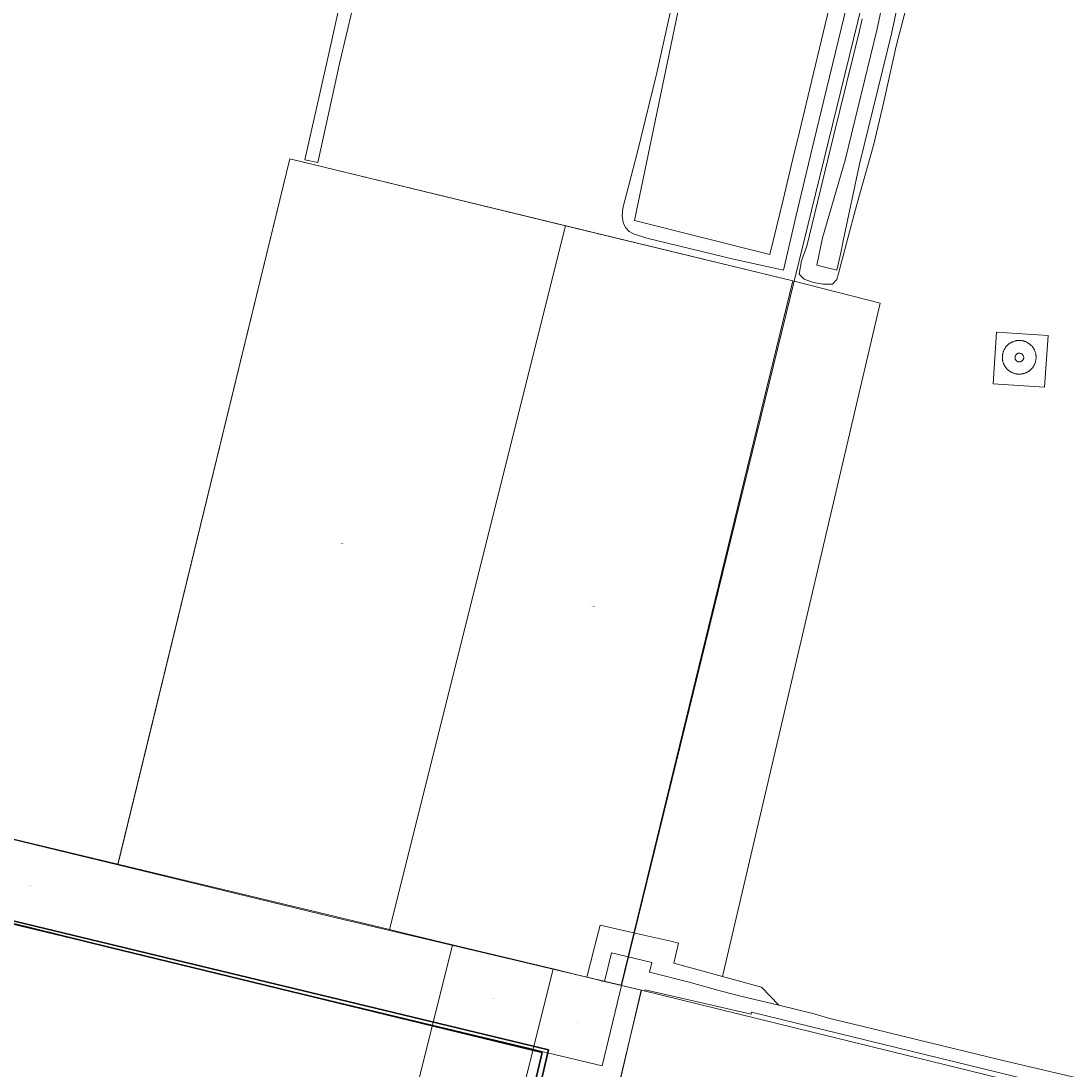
# Model space of a CAD drawing. Header units: metres. Extents: x 250001 to 257773, y 598992 to 609118.
# Tile 588 of 656: x 252370 to 252877, y 607372 to 607879. Entities that reach past the tile are written whole.
import ezdxf
from ezdxf.enums import TextEntityAlignment as Align
from ezdxf.lldxf.tags import DXFTag

# ---------------------------------------------------------------- set-up
doc = ezdxf.new("R2010")
doc.units = ezdxf.units.M
for name, color, linetype, lineweight in [('B-WE-GK-KADEMUUR-GV', 252, 'Continuous', 35), ('B-WE-GR-GROENVOORZIENING-GV', 252, 'Continuous', 18), ('B-WE-KG-GRENS_PERCEEL-G', 150, 'KG-PERCEEL', 18), ('B-WE-KG-GRENS_PERCEEL-S', 150, 'Continuous', 25), ('B-WE-OG-BEBOUWING_WINDTURBINE-GV', 1, 'Continuous', 18), ('B-WE-OG-TERREIN_ERF-GV', 7, 'Continuous', 18), ('B-WE-OG-TERREIN_ONBEGROEID-GV', 252, 'Continuous', 18), ('B-WE-OG-WATER-GV', 252, 'Continuous', 18), ('B-WE-OG-WATER_HAVEN-GV', 252, 'Continuous', 18), ('B-WE-OG-WATER_SLOOT-GV', 252, 'Continuous', 18), ('B-WE-VH-VERHARDING_GESLOTEN-GV', 252, 'Continuous', 18), ('B-WE-VH-VERHARDING_OPEN-GV', 252, 'Continuous', 18), ('X-XX-AL-REFERENTIE-G', 7, 'Continuous', 18)]:
    doc.layers.add(name, color=color, linetype=linetype, lineweight=lineweight)
doc.styles.add('NLCS-ISO', font='NLCS-ISO.ttf')
doc.styles.get("Standard").update_dxf_attribs({"font": 'NLCS-ISO.ttf'})
tags = doc.linetypes.add('KG-PERCEEL', pattern='A,5.5,-2,["P",Standard,S=1.8,R=0,X=-0.5,Y=-0.9],-2,5.5,-2,[5,NLCS.SHX,S=0.75,R=0,X=0,Y=0],-2', length=19).pattern_tags.tags
tags[6] = DXFTag(74, 10)

# ---------------------------------------------------------------- blocks, each defined once
blk = doc.blocks.new('SKG-PERCEELNUMMER-SO')
at = {"style": 'NLCS-ISO', "oblique": 10, "flags": 1}
blk.add_attdef('GEMEENTECODE', text='', height=1.8, dxfattribs=at).set_placement((0, 2.6), align=Align.MIDDLE_CENTER)
at = {"style": 'NLCS-ISO', "oblique": 10}
blk.add_attdef('SECTIE', text='', height=1.8, dxfattribs=at).set_placement((-0.5, 0), align=Align.MIDDLE_RIGHT)
blk.add_attdef('PERCEELNUMMER', text='', height=1.8, dxfattribs=at).set_placement((0.5, 0), align=Align.MIDDLE_LEFT)
blk = doc.blocks.new('BS2021-132-Xref-KAD-20210617')
at = {"layer": 'B-WE-KG-GRENS_PERCEEL-G', "flags": 128}
for points in [[(252839.606, 608144.54), (252660.289, 607412.538)], [(252669.985, 607410.157), (252937.288, 607344.523), (253091.075, 607979.524), (252965.333, 608062.022), (252938.696, 608079.504)], [(252417.012, 607471.049), (252500, 607812), (252633.174, 607779.666)], [(252633.174, 607779.666), (252548.135, 607439.512)], [(252633.174, 607779.666), (252743, 607753), (252660.14, 607412.574)], [(252209.177, 607521.036), (252417.012, 607471.049)], [(252568.98, 607393.361), (252140.324, 607496.402)], [(252417.012, 607471.049), (252548.135, 607439.512)], [(252548.135, 607439.512), (252555.197, 607437.813)], [(252555.197, 607437.813), (252578.653, 607432.172)], [(252568.98, 607393.361), (252578.653, 607432.172)], [(252578.653, 607432.172), (252627.271, 607420.479)], [(252617.6, 607381.673), (252627.271, 607420.479)], [(252627.271, 607420.479), (252631.118, 607419.554)], [(252631.118, 607419.554), (252638.192, 607417.853)], [(252638.192, 607417.853), (252660.14, 607412.574)], [(252621.77, 607380.671), (252650.939, 607373.658), (252660.289, 607412.538)], [(252660.14, 607412.574), (252660.289, 607412.538)], [(252660.289, 607412.538), (252669.985, 607410.157)], [(252547.459, 607100.22), (252571.781, 607085.584), (252574.323, 607085.584), (252592.063, 607085.584), (252669.985, 607410.157)], [(252560.018, 607357.401), (252568.98, 607393.361)], [(252617.6, 607381.673), (252568.98, 607393.361)], [(252551.098, 607114.824), (252617.6, 607381.673)], [(252621.77, 607380.671), (252617.6, 607381.673)]]:
    blk.add_lwpolyline(points, dxfattribs=at)
blk.add_lwpolyline([(252864.647, 607701.598), (252839.704, 607703.302), (252841.414, 607728.243), (252866.356, 607726.539)], close=True, dxfattribs=at)
at = {"layer": 'B-WE-KG-GRENS_PERCEEL-S', "xscale": 0.2, "yscale": 0.2, "zscale": 0.2}
for p, values in [((252852.987, 607712.351), {'PERCEELNUMMER': '3379', 'SECTIE': 'A'}), ((252524.683, 607626.014), {'PERCEELNUMMER': '3821', 'SECTIE': 'A'}), ((252645.972, 607595.648), {'PERCEELNUMMER': '3822', 'SECTIE': 'A'}), ((252374.085, 607460.683), {'PERCEELNUMMER': '3627', 'SECTIE': 'A'}), ((252597.997, 607406.222), {'PERCEELNUMMER': '3623', 'SECTIE': 'A'}), ((252638.463, 607394.42), {'PERCEELNUMMER': '3620', 'SECTIE': 'A'})]:
    blk.add_blockref('SKG-PERCEELNUMMER-SO', p, dxfattribs=at).add_auto_attribs(values)
blk = doc.blocks.new('BS2021-132-Xref-BGT-GRIJS-20210617-aangepast')
at = {"layer": 'B-WE-GK-KADEMUUR-GV', "flags": 128}
blk.add_lwpolyline([(252183.754, 607487.803), (252111.624, 607505.471), (252111.082, 607503.281), (252124.881, 607500), (252179.282, 607487.065), (252261.258, 607468.127), (252365.657, 607442.672), (252412.548, 607430.975), (252621.898, 607380.034), (252564.139, 607135.672), (252557.914, 607112.861), (252444.261, 607138.387), (252118.675, 607217.228), (252117.992, 607213.995), (252370.737, 607154.026), (252515.253, 607119.904), (252560.273, 607110.024), (252574.203, 607166.872), (252590.933, 607236.18), (252611.343, 607322.684), (252625.059, 607381.322), (252471.169, 607418.451), (252314.063, 607456.225)], close=True, dxfattribs=at)
at = {"layer": 'B-WE-GR-GROENVOORZIENING-GV', "flags": 128}
blk.add_lwpolyline([(252685.558, 607423.229), (252687.826, 607432.976), (252684.119, 607433.839), (252671.025, 607436.819), (252649.975, 607441.61), (252648.91, 607437.944), (252643.435, 607416.444), (252648.199, 607415.312), (252651.1, 607414.622), (252652.007, 607414.411), (252655.437, 607428.261), (252674.93, 607423.522), (252673.822, 607419), (252692.892, 607414.023), (252707.931, 607409.938), (252719.757, 607406.829), (252732.928, 607403.774), (252736.225, 607402.957), (252727.889, 607411.638), (252709.065, 607416.792)], close=True, dxfattribs=at)
at = {"layer": 'B-WE-OG-BEBOUWING_WINDTURBINE-GV', "flags": 128}
blk.add_lwpolyline([(252852.717, 607718.03), (252852.436, 607718.048), (252852.165, 607718.029), (252851.909, 607717.979), (252851.673, 607717.902), (252851.46, 607717.804), (252851.265, 607717.688), (252851.075, 607717.543), (252850.893, 607717.368), (252850.727, 607717.163), (252850.582, 607716.929), (252850.466, 607716.668), (252850.384, 607716.389), (252850.342, 607716.096), (252850.341, 607715.798), (252850.382, 607715.505), (252850.462, 607715.225), (252850.576, 607714.964), (252850.72, 607714.729), (252850.885, 607714.522), (252851.066, 607714.347), (252851.256, 607714.201), (252851.45, 607714.083), (252851.663, 607713.984), (252851.898, 607713.906), (252852.153, 607713.855), (252852.425, 607713.835), (252852.706, 607713.851), (252852.99, 607713.907), (252853.269, 607714.004), (252853.534, 607714.139), (252853.776, 607714.311), (252853.99, 607714.512), (252854.17, 607714.736), (252854.314, 607714.974), (252854.422, 607715.22), (252854.495, 607715.466), (252854.536, 607715.706), (252854.549, 607715.935), (252854.537, 607716.165), (252854.497, 607716.406), (252854.426, 607716.652), (252854.319, 607716.898), (252854.176, 607717.138), (252853.997, 607717.362), (252853.785, 607717.565), (252853.543, 607717.737), (252853.279, 607717.874), (252853.001, 607717.972)], close=True, dxfattribs=at)
at = {"layer": 'B-WE-OG-TERREIN_ERF-GV', "flags": 128}
for points in [[(252688.324, 607886.729), (252666.533, 607782.153), (252731.847, 607765.759), (252738.288, 607792.233), (252743.025, 607811.935), (252746.148, 607825.052), (252752.141, 607849.991), (252764.312, 607900.511)], [(252856.231, 607367.034), (252723.05, 607399.559), (252722.826, 607398.584), (252671.694, 607410.359), (252671.586, 607409.871), (252669.709, 607410.285), (252658.967, 607363.834)]]:
    blk.add_lwpolyline(points, dxfattribs=at)
blk.add_lwpolyline([(252743, 607753), (252500, 607812), (252416.939, 607470.75), (252519.732, 607445.859), (252643.435, 607416.444), (252648.91, 607437.944), (252649.975, 607441.61), (252671.025, 607436.819), (252684.119, 607433.839), (252687.826, 607432.976), (252685.558, 607423.229), (252709.065, 607416.792), (252785.23, 607742.227)], close=True, dxfattribs=at)
at = {"layer": 'B-WE-OG-TERREIN_ONBEGROEID-GV', "flags": 128}
for points in [[(252797.786, 607884.911), (252792.894, 607866.39), (252786.844, 607838.945), (252782.176, 607819.061), (252773.852, 607789.882), (252768.931, 607771.261), (252764.987, 607756.621), (252764.323, 607753.72), (252762.127, 607751.478), (252757.708, 607751.348), (252752.964, 607752.258), (252748.48, 607753.884), (252745.985, 607756.16), (252747.119, 607762.745), (252749.738, 607769.719), (252762.684, 607822.937), (252775.058, 607873.131), (252776.484, 607879.684)], [(252770.393, 607891.494), (252766.315, 607874.766), (252758.043, 607840.328), (252753.372, 607820.933), (252748.699, 607801.508), (252744.471, 607783.991), (252738.565, 607758.206), (252714.312, 607763.492), (252672.459, 607773.57), (252666.041, 607775.65), (252664.006, 607776.872), (252662.201, 607778.774), (252661.081, 607781.277), (252660.494, 607784.382), (252660.894, 607788.087), (252667.781, 607814.676), (252677.313, 607853.506), (252683.685, 607882.519)], [(252533.3, 607897.466), (252524.147, 607858.634), (252513.576, 607810.127), (252507.305, 607811.525), (252519.343, 607865.016), (252532.397, 607924.252)], [(252309.169, 607496.875), (252393.666, 607476.385), (252416.939, 607470.75), (252500, 607812), (252743, 607753), (252785.23, 607742.227), (252709.065, 607416.792), (252727.889, 607411.638), (252736.225, 607402.957), (252753.336, 607398.716), (252760.177, 607396.731), (252775.612, 607392.978), (252802.77, 607386.374), (252843.781, 607376.402), (252908.968, 607361.068)]]:
    blk.add_lwpolyline(points, dxfattribs=at)
blk.add_lwpolyline([(252850.11, 607723.891), (252850.356, 607723.958), (252850.605, 607724.017), (252850.855, 607724.067), (252851.106, 607724.111), (252851.359, 607724.146), (252851.613, 607724.173), (252851.868, 607724.192), (252852.123, 607724.203), (252852.378, 607724.207), (252852.633, 607724.202), (252852.888, 607724.189), (252853.143, 607724.169), (252853.396, 607724.14), (252853.649, 607724.103), (252853.9, 607724.059), (252854.15, 607724.007), (252854.398, 607723.946), (252854.644, 607723.878), (252854.888, 607723.803), (252855.13, 607723.72), (252855.368, 607723.629), (252855.604, 607723.531), (252855.836, 607723.426), (252856.065, 607723.313), (252856.291, 607723.193), (252856.512, 607723.066), (252856.73, 607722.932), (252856.943, 607722.792), (252857.024, 607722.736), (252857.231, 607722.587), (252857.433, 607722.431), (252857.63, 607722.268), (252857.822, 607722.1), (252858.008, 607721.926), (252858.189, 607721.746), (252858.365, 607721.56), (252858.534, 607721.369), (252858.697, 607721.173), (252858.854, 607720.972), (252859.005, 607720.766), (252859.149, 607720.555), (252859.287, 607720.34), (252859.417, 607720.121), (252859.541, 607719.897), (252859.658, 607719.67), (252859.767, 607719.44), (252859.87, 607719.206), (252859.964, 607718.969), (252860.052, 607718.729), (252860.132, 607718.486), (252860.204, 607718.242), (252860.268, 607717.995), (252860.325, 607717.746), (252860.374, 607717.495), (252860.415, 607717.243), (252860.448, 607716.99), (252860.473, 607716.736), (252860.49, 607716.481), (252860.5, 607716.226), (252860.501, 607715.971), (252860.494, 607715.716), (252860.479, 607715.461), (252860.457, 607715.207), (252860.426, 607714.953), (252860.387, 607714.701), (252860.341, 607714.45), (252860.286, 607714.201), (252860.224, 607713.953), (252860.154, 607713.707), (252860.076, 607713.464), (252859.991, 607713.223), (252859.899, 607712.986), (252859.799, 607712.751), (252859.691, 607712.519), (252859.577, 607712.291), (252859.455, 607712.067), (252859.326, 607711.846), (252859.191, 607711.63), (252859.049, 607711.418), (252858.9, 607711.21), (252858.745, 607711.008), (252858.584, 607710.81), (252858.416, 607710.617), (252858.242, 607710.43), (252858.063, 607710.248), (252857.878, 607710.072), (252857.688, 607709.902), (252857.492, 607709.738), (252857.292, 607709.58), (252857.086, 607709.429), (252856.876, 607709.284), (252856.661, 607709.146), (252856.443, 607709.014), (252856.22, 607708.889), (252855.993, 607708.772), (252855.763, 607708.661), (252855.53, 607708.558), (252855.293, 607708.462), (252855.054, 607708.374), (252854.811, 607708.293), (252854.567, 607708.22), (252854.32, 607708.155), (252854.071, 607708.097), (252853.821, 607708.047), (252853.569, 607708.005), (252853.316, 607707.971), (252853.062, 607707.945), (252852.808, 607707.927), (252852.553, 607707.916), (252852.297, 607707.914), (252852.042, 607707.92), (252851.787, 607707.934), (252851.533, 607707.956), (252851.279, 607707.985), (252851.027, 607708.023), (252850.776, 607708.069), (252850.526, 607708.122), (252850.278, 607708.183), (252850.032, 607708.252), (252849.789, 607708.329), (252849.548, 607708.413), (252849.31, 607708.505), (252849.074, 607708.604), (252848.842, 607708.71), (252848.614, 607708.824), (252848.389, 607708.945), (252848.168, 607709.072), (252847.951, 607709.207), (252847.714, 607709.365), (252847.507, 607709.514), (252847.304, 607709.669), (252847.106, 607709.83), (252846.914, 607709.998), (252846.727, 607710.171), (252846.545, 607710.35), (252846.369, 607710.535), (252846.198, 607710.725), (252846.034, 607710.921), (252845.876, 607711.122), (252845.725, 607711.327), (252845.58, 607711.537), (252845.441, 607711.752), (252845.31, 607711.97), (252845.185, 607712.193), (252845.067, 607712.42), (252844.957, 607712.65), (252844.854, 607712.883), (252844.758, 607713.12), (252844.669, 607713.359), (252844.589, 607713.601), (252844.515, 607713.846), (252844.45, 607714.093), (252844.392, 607714.341), (252844.342, 607714.592), (252844.3, 607714.843), (252844.266, 607715.097), (252844.24, 607715.35), (252844.221, 607715.605), (252844.211, 607715.86), (252844.209, 607716.115), (252844.214, 607716.371), (252844.228, 607716.626), (252844.25, 607716.88), (252844.28, 607717.133), (252844.317, 607717.386), (252844.363, 607717.637), (252844.416, 607717.887), (252844.477, 607718.135), (252844.546, 607718.38), (252844.622, 607718.624), (252844.707, 607718.865), (252844.798, 607719.103), (252844.897, 607719.339), (252845.004, 607719.571), (252845.117, 607719.799), (252845.238, 607720.024), (252845.366, 607720.245), (252845.5, 607720.462), (252845.641, 607720.675), (252845.789, 607720.883), (252845.944, 607721.086), (252846.104, 607721.285), (252846.271, 607721.478), (252846.444, 607721.666), (252846.622, 607721.848), (252846.806, 607722.025), (252846.996, 607722.196), (252847.191, 607722.361), (252847.391, 607722.52), (252847.596, 607722.672), (252847.805, 607722.818), (252848.019, 607722.957), (252848.237, 607723.09), (252848.46, 607723.215), (252848.686, 607723.334), (252848.915, 607723.445), (252849.148, 607723.549), (252849.385, 607723.646), (252849.624, 607723.735), (252849.866, 607723.817)], close=True, dxfattribs=at)
at = {"layer": 'B-WE-OG-WATER-GV', "flags": 128}
blk.add_lwpolyline([(252790.527, 607906.711), (252783.556, 607874.199), (252768.256, 607811.299), (252757.413, 607773.805), (252754.534, 607760.544), (252764.263, 607758.194), (252766.138, 607766.489), (252767.308, 607772.406), (252775.287, 607809.464), (252790.586, 607872.365), (252797.558, 607904.876)], dxfattribs=at)
at = {"layer": 'B-WE-OG-WATER_HAVEN-GV', "flags": 128}
blk.add_lwpolyline([(252564.139, 607135.672), (252621.898, 607380.034), (252412.548, 607430.975), (252365.657, 607442.672)], dxfattribs=at)
at = {"layer": 'B-WE-OG-WATER_SLOOT-GV', "flags": 128}
for points in [[(252776.484, 607879.684), (252775.058, 607873.131), (252762.684, 607822.937), (252749.738, 607769.719), (252747.119, 607762.745), (252745.985, 607756.16), (252748.48, 607753.884), (252752.964, 607752.258), (252757.708, 607751.348), (252762.127, 607751.478), (252764.323, 607753.72), (252764.987, 607756.621), (252768.931, 607771.261), (252773.852, 607789.882), (252782.176, 607819.061), (252786.844, 607838.945), (252792.894, 607866.39), (252797.786, 607884.911)], [(252797.558, 607904.876), (252790.586, 607872.365), (252775.287, 607809.464), (252767.308, 607772.406), (252766.138, 607766.489), (252764.263, 607758.194), (252754.534, 607760.544), (252757.413, 607773.805), (252768.256, 607811.299), (252783.556, 607874.199), (252790.527, 607906.711)]]:
    blk.add_lwpolyline(points, dxfattribs=at)
at = {"layer": 'B-WE-VH-VERHARDING_GESLOTEN-GV', "flags": 128}
for points in [[(252764.312, 607900.511), (252752.141, 607849.991), (252746.148, 607825.052), (252743.025, 607811.935), (252738.288, 607792.233), (252731.847, 607765.759), (252666.533, 607782.153), (252688.324, 607886.729)], [(252532.397, 607924.252), (252519.343, 607865.016), (252507.305, 607811.525), (252513.576, 607810.127), (252524.147, 607858.634), (252533.3, 607897.466)], [(252683.685, 607882.519), (252677.313, 607853.506), (252667.781, 607814.676), (252660.894, 607788.087), (252660.494, 607784.382), (252661.081, 607781.277), (252662.201, 607778.774), (252664.006, 607776.872), (252666.041, 607775.65), (252672.459, 607773.57), (252714.312, 607763.492), (252738.565, 607758.206), (252744.471, 607783.991), (252748.699, 607801.508), (252753.372, 607820.933), (252758.043, 607840.328), (252766.315, 607874.766), (252770.393, 607891.494)]]:
    blk.add_lwpolyline(points, dxfattribs=at)
for points in [[(252852.633, 607724.202), (252852.378, 607724.207), (252852.123, 607724.203), (252851.868, 607724.192), (252851.613, 607724.173), (252851.359, 607724.146), (252851.106, 607724.111), (252850.855, 607724.067), (252850.605, 607724.017), (252850.356, 607723.958), (252850.11, 607723.891), (252849.866, 607723.817), (252849.624, 607723.735), (252849.385, 607723.646), (252849.148, 607723.549), (252848.915, 607723.445), (252848.686, 607723.334), (252848.46, 607723.215), (252848.237, 607723.09), (252848.019, 607722.957), (252847.805, 607722.818), (252847.596, 607722.672), (252847.391, 607722.52), (252847.191, 607722.361), (252846.996, 607722.196), (252846.806, 607722.025), (252846.622, 607721.848), (252846.444, 607721.666), (252846.271, 607721.478), (252846.104, 607721.285), (252845.944, 607721.086), (252845.789, 607720.883), (252845.641, 607720.675), (252845.5, 607720.462), (252845.366, 607720.245), (252845.238, 607720.024), (252845.117, 607719.799), (252845.004, 607719.571), (252844.897, 607719.339), (252844.798, 607719.103), (252844.707, 607718.865), (252844.622, 607718.624), (252844.546, 607718.38), (252844.477, 607718.135), (252844.416, 607717.887), (252844.363, 607717.637), (252844.317, 607717.386), (252844.28, 607717.133), (252844.25, 607716.88), (252844.228, 607716.626), (252844.214, 607716.371), (252844.209, 607716.115), (252844.211, 607715.86), (252844.221, 607715.605), (252844.24, 607715.35), (252844.266, 607715.097), (252844.3, 607714.843), (252844.342, 607714.592), (252844.392, 607714.341), (252844.45, 607714.093), (252844.515, 607713.846), (252844.589, 607713.601), (252844.669, 607713.359), (252844.758, 607713.12), (252844.854, 607712.883), (252844.957, 607712.65), (252845.067, 607712.42), (252845.185, 607712.193), (252845.31, 607711.97), (252845.441, 607711.752), (252845.58, 607711.537), (252845.725, 607711.327), (252845.876, 607711.122), (252846.034, 607710.921), (252846.198, 607710.725), (252846.369, 607710.535), (252846.545, 607710.35), (252846.727, 607710.171), (252846.914, 607709.998), (252847.106, 607709.83), (252847.304, 607709.669), (252847.507, 607709.514), (252847.714, 607709.365), (252847.951, 607709.207), (252848.168, 607709.072), (252848.389, 607708.945), (252848.614, 607708.824), (252848.842, 607708.71), (252849.074, 607708.604), (252849.31, 607708.505), (252849.548, 607708.413), (252849.789, 607708.329), (252850.032, 607708.252), (252850.278, 607708.183), (252850.526, 607708.122), (252850.776, 607708.069), (252851.027, 607708.023), (252851.279, 607707.985), (252851.533, 607707.956), (252851.787, 607707.934), (252852.042, 607707.92), (252852.297, 607707.914), (252852.553, 607707.916), (252852.808, 607707.927), (252853.062, 607707.945), (252853.316, 607707.971), (252853.569, 607708.005), (252853.821, 607708.047), (252854.071, 607708.097), (252854.32, 607708.155), (252854.567, 607708.22), (252854.811, 607708.293), (252855.054, 607708.374), (252855.293, 607708.462), (252855.53, 607708.558), (252855.763, 607708.661), (252855.993, 607708.772), (252856.22, 607708.889), (252856.443, 607709.014), (252856.661, 607709.146), (252856.876, 607709.284), (252857.086, 607709.429), (252857.292, 607709.58), (252857.492, 607709.738), (252857.688, 607709.902), (252857.878, 607710.072), (252858.063, 607710.248), (252858.242, 607710.43), (252858.416, 607710.617), (252858.584, 607710.81), (252858.745, 607711.008), (252858.9, 607711.21), (252859.049, 607711.418), (252859.191, 607711.63), (252859.326, 607711.846), (252859.455, 607712.067), (252859.577, 607712.291), (252859.691, 607712.519), (252859.799, 607712.751), (252859.899, 607712.986), (252859.991, 607713.223), (252860.076, 607713.464), (252860.154, 607713.707), (252860.224, 607713.953), (252860.286, 607714.201), (252860.341, 607714.45), (252860.387, 607714.701), (252860.426, 607714.953), (252860.457, 607715.207), (252860.479, 607715.461), (252860.494, 607715.716), (252860.501, 607715.971), (252860.5, 607716.226), (252860.49, 607716.481), (252860.473, 607716.736), (252860.448, 607716.99), (252860.415, 607717.243), (252860.374, 607717.495), (252860.325, 607717.746), (252860.268, 607717.995), (252860.204, 607718.242), (252860.132, 607718.486), (252860.052, 607718.729), (252859.964, 607718.969), (252859.87, 607719.206), (252859.767, 607719.44), (252859.658, 607719.67), (252859.541, 607719.897), (252859.417, 607720.121), (252859.287, 607720.34), (252859.149, 607720.555), (252859.005, 607720.766), (252858.854, 607720.972), (252858.697, 607721.173), (252858.534, 607721.369), (252858.365, 607721.56), (252858.189, 607721.746), (252858.008, 607721.926), (252857.822, 607722.1), (252857.63, 607722.268), (252857.433, 607722.431), (252857.231, 607722.587), (252857.024, 607722.736), (252856.943, 607722.792), (252856.73, 607722.932), (252856.512, 607723.066), (252856.291, 607723.193), (252856.065, 607723.313), (252855.836, 607723.426), (252855.604, 607723.531), (252855.368, 607723.629), (252855.13, 607723.72), (252854.888, 607723.803), (252854.644, 607723.878), (252854.398, 607723.946), (252854.15, 607724.007), (252853.9, 607724.059), (252853.649, 607724.103), (252853.396, 607724.14), (252853.143, 607724.169), (252852.888, 607724.189)], [(252852.165, 607718.029), (252852.436, 607718.048), (252852.717, 607718.03), (252853.001, 607717.972), (252853.279, 607717.874), (252853.543, 607717.737), (252853.785, 607717.565), (252853.997, 607717.362), (252854.176, 607717.138), (252854.319, 607716.898), (252854.426, 607716.652), (252854.497, 607716.406), (252854.537, 607716.165), (252854.549, 607715.935), (252854.536, 607715.706), (252854.495, 607715.466), (252854.422, 607715.22), (252854.314, 607714.974), (252854.17, 607714.736), (252853.99, 607714.512), (252853.776, 607714.311), (252853.534, 607714.139), (252853.269, 607714.004), (252852.99, 607713.907), (252852.706, 607713.851), (252852.425, 607713.835), (252852.153, 607713.855), (252851.898, 607713.906), (252851.663, 607713.984), (252851.45, 607714.083), (252851.256, 607714.201), (252851.066, 607714.347), (252850.885, 607714.522), (252850.72, 607714.729), (252850.576, 607714.964), (252850.462, 607715.225), (252850.382, 607715.505), (252850.341, 607715.798), (252850.342, 607716.096), (252850.384, 607716.389), (252850.466, 607716.668), (252850.582, 607716.929), (252850.727, 607717.163), (252850.893, 607717.368), (252851.075, 607717.543), (252851.265, 607717.688), (252851.46, 607717.804), (252851.673, 607717.902), (252851.909, 607717.979)], [(252652.007, 607414.411), (252669.712, 607410.296), (252669.709, 607410.285), (252671.586, 607409.871), (252671.694, 607410.359), (252722.826, 607398.584), (252723.05, 607399.559), (252856.231, 607367.034), (252907.506, 607354.482), (252908.968, 607361.068), (252843.781, 607376.402), (252802.77, 607386.374), (252775.612, 607392.978), (252760.177, 607396.731), (252753.336, 607398.716), (252736.225, 607402.957), (252732.928, 607403.774), (252719.757, 607406.829), (252707.931, 607409.938), (252692.892, 607414.023), (252673.822, 607419), (252674.93, 607423.522), (252655.437, 607428.261)]]:
    blk.add_lwpolyline(points, close=True, dxfattribs=at)
at = {"layer": 'B-WE-VH-VERHARDING_OPEN-GV', "flags": 128}
for points in [[(252658.967, 607363.834), (252669.709, 607410.285), (252669.712, 607410.296), (252652.007, 607414.411), (252651.1, 607414.622), (252648.199, 607415.312), (252643.435, 607416.444), (252519.732, 607445.859), (252416.939, 607470.75), (252393.666, 607476.385), (252309.169, 607496.875)], [(252314.063, 607456.225), (252471.169, 607418.451), (252625.059, 607381.322), (252611.343, 607322.684)]]:
    blk.add_lwpolyline(points, dxfattribs=at)

msp = doc.modelspace()

# ---------------------------------------------------------------- block references
at = {"layer": 'X-XX-AL-REFERENTIE-G'}
for name in ['BS2021-132-Xref-BGT-GRIJS-20210617-aangepast', 'BS2021-132-Xref-KAD-20210617']:
    msp.add_blockref(name, (0, 0), dxfattribs=at)

doc.saveas('drawing.dxf')
